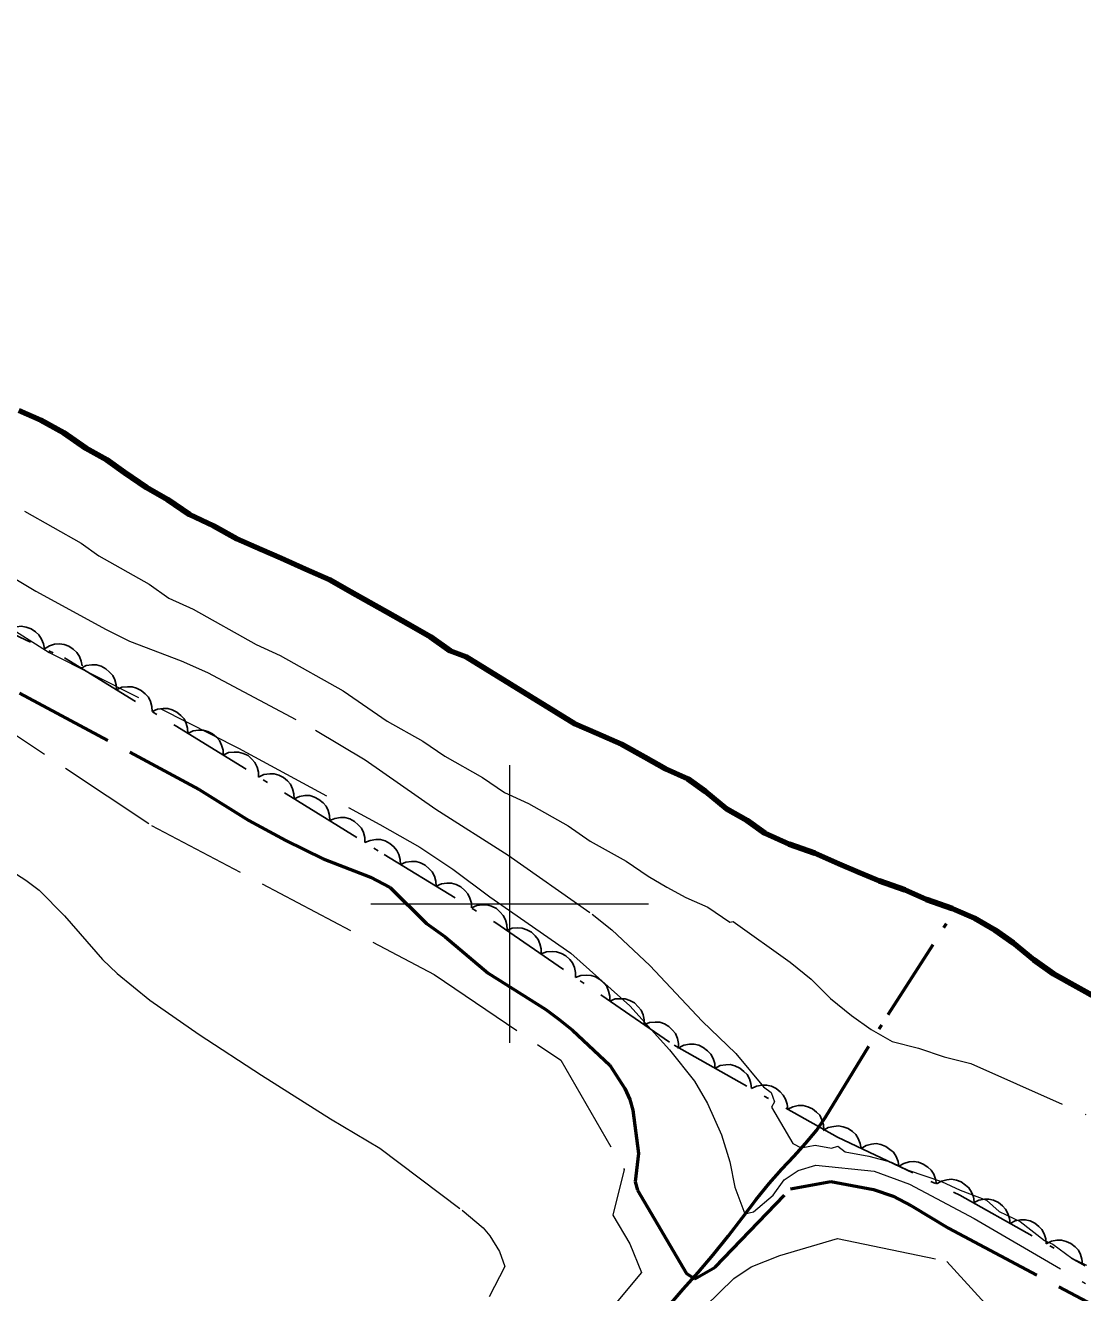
# Model space of a CAD drawing. Extents: x 355726 to 357533, y 5103782 to 5105258.
# Drawn here: x 356182.57 to 356220.62, y 5104486 to 5104531.63 of the extents above; entities that cross this region are included whole.
import ezdxf

# ---------------------------------------------------------------- set-up
doc = ezdxf.new("R2010")
doc.units = 0
doc.header["$LTSCALE"] = 0.6
for name, pattern in [('DASH_DOUBLE_DOT', [9.2, 5, -1.2, 0.3, -1.2, 0.3, -1.2]), ('DOT_DASHED', [7.7, 5, -1.2, 0.3, -1.2]), ('LONG_DASHED', [7.5, 6, -1.5])]:
    doc.linetypes.add(name, pattern=pattern)
for name, color, linetype, lineweight in [('1', 7, 'LONG_DASHED', 53), ('2', 7, 'LONG_DASHED', 13), ('4', 7, 'DASH_DOUBLE_DOT', 53), ('44', 7, 'Continuous', 25), ('61', 7, 'Continuous', 13)]:
    doc.layers.add(name, color=color, linetype=linetype, lineweight=lineweight)

msp = doc.modelspace()

# ---------------------------------------------------------------- linework, layer by layer
at = {"layer": '1'}
for points in [[(356182.36, 5104507.59), (356188.82, 5104504.12), (356190.61, 5104503.01), (356191.94, 5104502.29), (356193.28, 5104501.63), (356194.99, 5104500.97), (356195.7, 5104500.59), (356197, 5104499.3), (356197.68, 5104498.82), (356199.23, 5104497.51), (356201.3, 5104496.2), (356201.78, 5104495.84), (356202.26, 5104495.46), (356203.6, 5104494.19), (356204.15, 5104493.36), (356204.33, 5104492.96), (356204.43, 5104492.58), (356204.64, 5104491.01), (356204.52, 5104489.99), (356204.6, 5104489.69), (356206.36, 5104486.69), (356206.66, 5104486.5), (356207.4, 5104486.92), (356210.11, 5104489.74), (356211.56, 5104490.01)], [(356211.56, 5104490.01), (356213.1, 5104489.72), (356213.8, 5104489.48), (356214.47, 5104489.13), (356215.8, 5104488.33), (356222.29, 5104484.88), (356224.97, 5104483.38), (356226.65, 5104482.26), (356228.25, 5104481.05), (356229.79, 5104479.96), (356239.61, 5104474.71), (356241.1, 5104473.84), (356247.77, 5104470.26), (356250.12, 5104468.9), (356260.99, 5104462.96), (356262.46, 5104462.05)]]:
    msp.add_lwpolyline(points, dxfattribs=at)
at = {"layer": '2'}
for points in [[(356136.48, 5104535.05), (356142.92, 5104531.13), (356152.25, 5104524.3), (356157.65, 5104519.98), (356163.46, 5104518.12), (356167.82, 5104516.05), (356171.96, 5104515.63), (356175.28, 5104512.54), (356180.26, 5104507.38), (356187.11, 5104502.83), (356197.28, 5104497.46), (356201.84, 5104494.37), (356204.12, 5104490.44), (356203.71, 5104488.79), (356204.33, 5104487.76), (356204.75, 5104486.73), (356203.71, 5104485.49), (356203.09, 5104483.83), (356202.67, 5104483.01), (356202.67, 5104482.18), (356203.09, 5104480.94), (356205.16, 5104483.01), (356207.03, 5104485.49)], [(356177.14, 5104514.73), (356182.94, 5104511.26), (356185.48, 5104509.88), (356186.31, 5104509.46), (356188.17, 5104508.75), (356189.12, 5104508.33), (356193.01, 5104506.26), (356194.8, 5104505.19), (356197.34, 5104503.41), (356199.94, 5104501.76), (356202.97, 5104499.63), (356203.68, 5104499.07), (356205.05, 5104497.79), (356206.93, 5104495.78), (356208.14, 5104494.61), (356209.14, 5104493.42), (356209.41, 5104493.21), (356209.53, 5104492.88), (356209.43, 5104492.68), (356210.19, 5104491.37), (356210.49, 5104491.22), (356211, 5104491.32), (356211.59, 5104491.21), (356211.81, 5104491.28), (356212.08, 5104491.07), (356212.93, 5104490.92), (356213.75, 5104490.7), (356214.35, 5104490.41), (356215.55, 5104490.01), (356216.22, 5104489.69), (356217.16, 5104489.33), (356217.62, 5104488.93), (356218.37, 5104488.57), (356219.25, 5104487.88), (356219.55, 5104487.75), (356220.23, 5104487.25), (356220.76, 5104487)], [(356182.53, 5104514.14), (356184.57, 5104512.99), (356185.21, 5104512.53), (356187.02, 5104511.51), (356187.73, 5104511.01), (356188.6, 5104510.61), (356190.87, 5104509.34), (356191.74, 5104508.95), (356194.01, 5104507.67), (356195.59, 5104506.58), (356196.87, 5104505.86), (356197.66, 5104505.32), (356199.02, 5104504.55), (356199.81, 5104504.01), (356200.68, 5104503.62), (356202.11, 5104502.81), (356202.9, 5104502.26), (356204.19, 5104501.54), (356204.98, 5104501), (356205.66, 5104500.61), (356206.34, 5104500.23), (356207.13, 5104499.88), (356207.92, 5104499.34), (356208.04, 5104499.37), (356210.1, 5104497.91), (356210.85, 5104497.29), (356211.55, 5104496.6), (356212.3, 5104495.98), (356213.01, 5104495.48), (356213.77, 5104495.05), (356214.72, 5104494.81), (356215.64, 5104494.49), (356216.6, 5104494.25), (356220.74, 5104492.42)], [(356181.76, 5104510.11), (356183.42, 5104509.05), (356190.24, 5104505.61), (356195.32, 5104502.86), (356196.77, 5104502.04), (356197.95, 5104501.25), (356199.29, 5104500.26), (356202.2, 5104498.23), (356204.32, 5104496.33), (356205.75, 5104494.75), (356206.65, 5104493.62), (356207.12, 5104492.82), (356207.63, 5104491.69), (356207.93, 5104490.71), (356208.1, 5104489.8), (356208.46, 5104488.84), (356208.78, 5104488.91), (356209.49, 5104489.51), (356209.88, 5104490.07), (356210.38, 5104490.4), (356211.02, 5104490.59), (356213.12, 5104490.38), (356214.39, 5104489.91), (356216.72, 5104488.67), (356220.73, 5104486.34)], [(356181.56, 5104501.51), (356182.58, 5104500.86), (356183.06, 5104500.5), (356183.98, 5104499.57), (356185.34, 5104498), (356185.87, 5104497.5), (356187.05, 5104496.54), (356188.82, 5104495.3), (356191.07, 5104493.83), (356193.55, 5104492.26), (356195.33, 5104491.21), (356198.29, 5104488.97), (356199.04, 5104488.34), (356199.28, 5104488.05), (356199.63, 5104487.49), (356199.82, 5104486.95), (356199.26, 5104485.86)], [(356207.03, 5104485.49), (356208.07, 5104486.51), (356208.69, 5104486.93), (356209.73, 5104487.34), (356211.8, 5104487.96), (356215.74, 5104487.13), (356217.61, 5104485.07), (356220.31, 5104483.01), (356221.55, 5104482.18), (356224.25, 5104481.36), (356227.98, 5104480.12), (356229.02, 5104479.7), (356235.66, 5104475.57), (356245.83, 5104470.62), (356251.22, 5104467.3), (356258.69, 5104463.18), (356263.88, 5104460.5)]]:
    msp.add_lwpolyline(points, dxfattribs=at)
at = {"layer": '4', "linetype": 'Continuous', "lineweight": 90}
for points in [[(356182.33, 5104517.77), (356183.12, 5104517.42), (356183.95, 5104516.96), (356184.74, 5104516.41), (356185.5, 5104515.99), (356186.14, 5104515.53), (356186.93, 5104514.99), (356187.68, 5104514.56), (356188.47, 5104514.02), (356189.34, 5104513.62), (356190.18, 5104513.15), (356191.05, 5104512.76), (356191.77, 5104512.45), (356192.65, 5104512.06), (356193.52, 5104511.67), (356194.28, 5104511.24), (356194.96, 5104510.86), (356195.56, 5104510.52), (356196.39, 5104510.05), (356197.15, 5104509.62), (356197.86, 5104509.12), (356198.43, 5104508.9), (356202.35, 5104506.49)], [(356202.35, 5104506.49), (356203.15, 5104506.14), (356204.03, 5104505.75), (356204.86, 5104505.28), (356205.61, 5104504.86), (356206.41, 5104504.51), (356207.05, 5104504.05), (356207.8, 5104503.43), (356208.55, 5104503), (356209.19, 5104502.55), (356210.06, 5104502.15), (356210.98, 5104501.83), (356211.85, 5104501.44), (356212.58, 5104501.13), (356213.3, 5104500.83), (356214.22, 5104500.51), (356215.01, 5104500.16), (356215.93, 5104499.84), (356216.04, 5104499.79), (356216.73, 5104499.49), (356217.48, 5104499.06), (356218.12, 5104498.6), (356218.87, 5104497.99), (356219.58, 5104497.48), (356220.41, 5104497.02), (356221.25, 5104496.55)]]:
    msp.add_lwpolyline(points, dxfattribs=at)
at = {"layer": '4'}
msp.add_lwpolyline([(356205.74, 5104485.54), (356206.25, 5104486.13), (356206.78, 5104486.73), (356207.33, 5104487.37), (356207.87, 5104488.04), (356208.38, 5104488.71), (356208.87, 5104489.36), (356209.34, 5104489.94), (356209.8, 5104490.45), (356210.24, 5104490.92), (356210.65, 5104491.38), (356211.04, 5104491.84), (356211.37, 5104492.32), (356213.62, 5104496.02), (356216.04, 5104499.79)], dxfattribs=at)
at = {"layer": '44', "linetype": 'DOT_DASHED'}
msp.add_lwpolyline([(356146.9, 5104531.92), (356151.84, 5104528.35), (356156.36, 5104525.8), (356161.92, 5104522.27), (356167.62, 5104518.27), (356171.9, 5104515.66), (356176.34, 5104512.96), (356180.03, 5104510.68), (356183.97, 5104508.86), (356187.96, 5104506.42), (356191.95, 5104503.97), (356195.48, 5104501.78), (356199.47, 5104499.34), (356205.92, 5104494.91), (356211.8, 5104491.6), (356216.2, 5104489.52), (356220.72, 5104486.97)], dxfattribs=at)
at = {"layer": '44'}
for points in [[(356181.88, 5104509.82), (356182.06, 5104509.93), (356182.26, 5104509.98), (356182.42, 5104510), (356182.6, 5104509.97), (356182.77, 5104509.91), (356182.93, 5104509.8), (356183.05, 5104509.69), (356183.15, 5104509.54), (356183.22, 5104509.37), (356183.25, 5104509.19)], [(356183.25, 5104509.19), (356183.43, 5104509.3), (356183.62, 5104509.35), (356183.79, 5104509.37), (356183.96, 5104509.34), (356184.13, 5104509.28), (356184.29, 5104509.17), (356184.42, 5104509.06), (356184.51, 5104508.91), (356184.58, 5104508.74), (356184.61, 5104508.57)], [(356184.57, 5104508.49), (356184.76, 5104508.58), (356184.96, 5104508.61), (356185.13, 5104508.61), (356185.29, 5104508.56), (356185.46, 5104508.47), (356185.6, 5104508.35), (356185.72, 5104508.23), (356185.79, 5104508.07), (356185.84, 5104507.89), (356185.85, 5104507.71)], [(356185.85, 5104507.71), (356186.04, 5104507.8), (356186.24, 5104507.82), (356186.41, 5104507.82), (356186.57, 5104507.77), (356186.74, 5104507.69), (356186.88, 5104507.57), (356187, 5104507.45), (356187.07, 5104507.29), (356187.12, 5104507.11), (356187.13, 5104506.93)], [(356187.13, 5104506.93), (356187.32, 5104507.01), (356187.52, 5104507.04), (356187.69, 5104507.04), (356187.85, 5104506.99), (356188.02, 5104506.91), (356188.16, 5104506.78), (356188.28, 5104506.66), (356188.35, 5104506.5), (356188.4, 5104506.33), (356188.41, 5104506.15)], [(356188.41, 5104506.14), (356188.6, 5104506.23), (356188.8, 5104506.26), (356188.97, 5104506.26), (356189.13, 5104506.21), (356189.3, 5104506.12), (356189.44, 5104506), (356189.55, 5104505.88), (356189.63, 5104505.72), (356189.68, 5104505.54), (356189.69, 5104505.36)], [(356189.69, 5104505.36), (356189.88, 5104505.45), (356190.08, 5104505.47), (356190.24, 5104505.47), (356190.41, 5104505.42), (356190.58, 5104505.34), (356190.72, 5104505.21), (356190.83, 5104505.09), (356190.91, 5104504.93), (356190.96, 5104504.75), (356190.96, 5104504.57)], [(356190.96, 5104504.57), (356191.15, 5104504.66), (356191.36, 5104504.69), (356191.52, 5104504.69), (356191.69, 5104504.64), (356191.86, 5104504.55), (356192, 5104504.43), (356192.11, 5104504.31), (356192.18, 5104504.15), (356192.23, 5104503.97), (356192.24, 5104503.79)], [(356192.24, 5104503.79), (356192.43, 5104503.87), (356192.63, 5104503.9), (356192.8, 5104503.9), (356192.97, 5104503.85), (356193.13, 5104503.76), (356193.28, 5104503.64), (356193.39, 5104503.52), (356193.46, 5104503.36), (356193.51, 5104503.18), (356193.52, 5104503)], [(356193.52, 5104503), (356193.71, 5104503.08), (356193.91, 5104503.11), (356194.07, 5104503.11), (356194.24, 5104503.06), (356194.41, 5104502.97), (356194.55, 5104502.85), (356194.66, 5104502.73), (356194.74, 5104502.57), (356194.78, 5104502.39), (356194.79, 5104502.21)], [(356194.79, 5104502.21), (356194.98, 5104502.29), (356195.18, 5104502.32), (356195.35, 5104502.32), (356195.52, 5104502.27), (356195.68, 5104502.18), (356195.83, 5104502.06), (356195.94, 5104501.93), (356196.01, 5104501.78), (356196.06, 5104501.6), (356196.07, 5104501.42)], [(356196.07, 5104501.42), (356196.26, 5104501.51), (356196.46, 5104501.53), (356196.63, 5104501.53), (356196.79, 5104501.48), (356196.96, 5104501.4), (356197.1, 5104501.27), (356197.21, 5104501.16), (356197.29, 5104501), (356197.34, 5104500.82), (356197.35, 5104500.64)], [(356197.35, 5104500.64), (356197.54, 5104500.72), (356197.74, 5104500.75), (356197.9, 5104500.75), (356198.07, 5104500.7), (356198.24, 5104500.62), (356198.38, 5104500.49), (356198.49, 5104500.37), (356198.57, 5104500.21), (356198.62, 5104500.03), (356198.63, 5104499.86)], [(356198.63, 5104499.86), (356198.82, 5104499.94), (356199.02, 5104499.97), (356199.18, 5104499.97), (356199.35, 5104499.92), (356199.52, 5104499.84), (356199.66, 5104499.71), (356199.77, 5104499.59), (356199.85, 5104499.43), (356199.9, 5104499.25), (356199.91, 5104499.07)], [(356199.89, 5104499.05), (356200.09, 5104499.13), (356200.29, 5104499.14), (356200.45, 5104499.13), (356200.62, 5104499.07), (356200.78, 5104498.98), (356200.92, 5104498.85), (356201.02, 5104498.72), (356201.09, 5104498.56), (356201.13, 5104498.38), (356201.13, 5104498.2)], [(356201.13, 5104498.2), (356201.32, 5104498.28), (356201.53, 5104498.29), (356201.69, 5104498.28), (356201.86, 5104498.22), (356202.02, 5104498.13), (356202.16, 5104498), (356202.26, 5104497.88), (356202.33, 5104497.71), (356202.37, 5104497.53), (356202.37, 5104497.35)], [(356202.37, 5104497.35), (356202.56, 5104497.43), (356202.76, 5104497.44), (356202.93, 5104497.43), (356203.09, 5104497.38), (356203.25, 5104497.28), (356203.39, 5104497.15), (356203.5, 5104497.03), (356203.56, 5104496.86), (356203.6, 5104496.68), (356203.6, 5104496.5)], [(356203.6, 5104496.5), (356203.8, 5104496.58), (356204, 5104496.59), (356204.16, 5104496.59), (356204.33, 5104496.53), (356204.49, 5104496.44), (356204.63, 5104496.3), (356204.73, 5104496.18), (356204.8, 5104496.01), (356204.84, 5104495.83), (356204.84, 5104495.65)], [(356204.84, 5104495.65), (356205.03, 5104495.73), (356205.24, 5104495.75), (356205.4, 5104495.74), (356205.57, 5104495.68), (356205.73, 5104495.59), (356205.86, 5104495.45), (356205.97, 5104495.33), (356206.04, 5104495.16), (356206.08, 5104494.98), (356206.07, 5104494.8)], [(356206.08, 5104494.82), (356206.27, 5104494.91), (356206.47, 5104494.95), (356206.64, 5104494.95), (356206.81, 5104494.91), (356206.97, 5104494.83), (356207.12, 5104494.71), (356207.24, 5104494.59), (356207.32, 5104494.44), (356207.38, 5104494.26), (356207.39, 5104494.08)], [(356207.39, 5104494.08), (356207.58, 5104494.18), (356207.78, 5104494.21), (356207.94, 5104494.22), (356208.11, 5104494.17), (356208.28, 5104494.09), (356208.43, 5104493.97), (356208.55, 5104493.86), (356208.63, 5104493.7), (356208.68, 5104493.53), (356208.7, 5104493.35)], [(356208.7, 5104493.35), (356208.88, 5104493.44), (356209.09, 5104493.47), (356209.25, 5104493.48), (356209.42, 5104493.44), (356209.59, 5104493.36), (356209.74, 5104493.24), (356209.85, 5104493.12), (356209.93, 5104492.97), (356209.99, 5104492.79), (356210.01, 5104492.61)], [(356210.01, 5104492.61), (356210.19, 5104492.7), (356210.39, 5104492.74), (356210.56, 5104492.74), (356210.73, 5104492.7), (356210.9, 5104492.62), (356211.04, 5104492.5), (356211.16, 5104492.39), (356211.24, 5104492.23), (356211.3, 5104492.05), (356211.31, 5104491.87)], [(356211.29, 5104491.84), (356211.47, 5104491.95), (356211.67, 5104491.99), (356211.84, 5104492.01), (356212.01, 5104491.98), (356212.18, 5104491.92), (356212.34, 5104491.81), (356212.46, 5104491.7), (356212.55, 5104491.55), (356212.62, 5104491.38), (356212.65, 5104491.2)], [(356212.65, 5104491.2), (356212.83, 5104491.3), (356213.03, 5104491.35), (356213.19, 5104491.37), (356213.36, 5104491.34), (356213.54, 5104491.27), (356213.69, 5104491.16), (356213.82, 5104491.06), (356213.91, 5104490.91), (356213.98, 5104490.73), (356214.01, 5104490.56)], [(356214.01, 5104490.56), (356214.19, 5104490.66), (356214.38, 5104490.71), (356214.55, 5104490.73), (356214.72, 5104490.7), (356214.89, 5104490.63), (356215.05, 5104490.52), (356215.17, 5104490.42), (356215.27, 5104490.27), (356215.33, 5104490.09), (356215.36, 5104489.92)], [(356215.36, 5104489.92), (356215.54, 5104490.02), (356215.74, 5104490.07), (356215.9, 5104490.09), (356216.08, 5104490.06), (356216.25, 5104489.99), (356216.41, 5104489.88), (356216.53, 5104489.78), (356216.62, 5104489.62), (356216.69, 5104489.45), (356216.72, 5104489.27)], [(356216.7, 5104489.24), (356216.89, 5104489.33), (356217.09, 5104489.37), (356217.25, 5104489.37), (356217.42, 5104489.33), (356217.59, 5104489.25), (356217.74, 5104489.13), (356217.85, 5104489.01), (356217.93, 5104488.86), (356217.99, 5104488.68), (356218.01, 5104488.5)], [(356218.01, 5104488.5), (356218.19, 5104488.59), (356218.39, 5104488.63), (356218.56, 5104488.63), (356218.73, 5104488.59), (356218.9, 5104488.51), (356219.05, 5104488.39), (356219.16, 5104488.28), (356219.24, 5104488.12), (356219.3, 5104487.94), (356219.31, 5104487.76)], [(356219.31, 5104487.76), (356219.5, 5104487.86), (356219.7, 5104487.89), (356219.86, 5104487.9), (356220.03, 5104487.85), (356220.2, 5104487.78), (356220.35, 5104487.66), (356220.47, 5104487.54), (356220.55, 5104487.38), (356220.6, 5104487.21), (356220.62, 5104487.03)]]:
    msp.add_lwpolyline(points, dxfattribs=at)
at = {"layer": '61'}
for p, q in [((356200, 5104495), (356200, 5104505)), ((356195, 5104500), (356205, 5104500))]:
    msp.add_line(p, q, dxfattribs=at)

doc.saveas('drawing.dxf')
